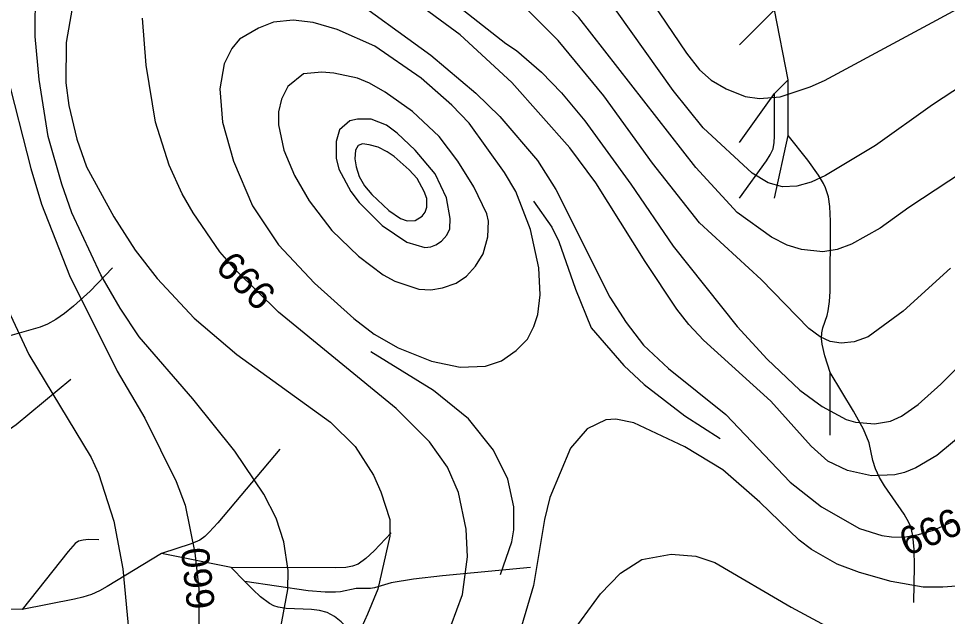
# Model space of a CAD drawing. Extents: x -709584 to -702006, y -1161789 to -1157496.
# Drawn here: x -705668.2 to -705334.9, y -1161184.5 to -1160970.1 of the extents above; entities that cross this region are included whole.
import ezdxf

# ---------------------------------------------------------------- set-up
doc = ezdxf.new("R2010")
doc.units = 0
for name, color, linetype in [('120_vrstevnice hlavní', 7, 'Continuous'), ('121_vrstevnice hlavní_popis', 7, 'Continuous'), ('122_vrstevnice základní', 7, 'Continuous'), ('124_vrstevnice doplňková', 7, 'Continuous'), ('411_akumulovaný odtok', 7, 'Continuous')]:
    doc.layers.add(name, color=color, linetype=linetype)

msp = doc.modelspace()

# ---------------------------------------------------------------- linework, layer by layer
at = {"layer": '120_vrstevnice hlavní'}
for points in [[(-705655.14, -1160898.85), (-705658.41, -1160902.99), (-705664.11, -1160911.96), (-705669.81, -1160925.5), (-705672.23, -1160934.05), (-705675.51, -1160951.15), (-705675.8, -1160959.7), (-705675.23, -1160972.52), (-705674.23, -1160981.07), (-705672.52, -1160989.62), (-705663.83, -1161023.82), (-705659.98, -1161036.65), (-705650.01, -1161062.29), (-705632.91, -1161096.49), (-705622.93, -1161113.45), (-705611.67, -1161136.11), (-705608.4, -1161144.66), (-705604.98, -1161161.76), (-705603.55, -1161174.58), (-705603.55, -1161187.41)], [(-705333.81, -1161059.59), (-705350.77, -1161074.98), (-705363.34, -1161084.2), (-705368.33, -1161086.07), (-705373, -1161086.52), (-705376.99, -1161085.95), (-705380.55, -1161084.24), (-705384.68, -1161081.25), (-705401.78, -1161063.72), (-705423.87, -1161043.34), (-705440.68, -1161021.97), (-705458.21, -1160997.75), (-705474.59, -1160977.94), (-705487.42, -1160965.11)], [(-705501.53, -1161054.46), (-705499.82, -1161048.33), (-705499.65, -1161042.73), (-705500.21, -1161040.07), (-705504.8, -1161030.38), (-705510.65, -1161021.26), (-705517.34, -1161012.42), (-705526.89, -1161003.45), (-705536.72, -1160996.46), (-705542.28, -1160993.19), (-705546.55, -1160991.48), (-705555.1, -1160989.62), (-705559.38, -1160989.34), (-705565.93, -1160989.91), (-705571.63, -1160994.47), (-705573.91, -1160999.03), (-705574.91, -1161003.59), (-705574.91, -1161008.15), (-705573.06, -1161017.27), (-705569.21, -1161026.39), (-705563.94, -1161035.51), (-705555.82, -1161046.05), (-705546.27, -1161055.31), (-705537.44, -1161062.01), (-705533.16, -1161064.29), (-705524.61, -1161067.14), (-705520.34, -1161067.43), (-705516.06, -1161066.71), (-705511.22, -1161065), (-705507.51, -1161062.44), (-705504.23, -1161058.88), (-705501.53, -1161054.46)], [(-705470.75, -1161191.97), (-705459.35, -1161176.43), (-705452.22, -1161169.02), (-705444.53, -1161164.04), (-705433.98, -1161162.18), (-705425.15, -1161162.9), (-705418.31, -1161165.18), (-705390.95, -1161181.14), (-705373.85, -1161190.4)]]:
    msp.add_lwpolyline(points, dxfattribs=at)
at = {"layer": '122_vrstevnice základní'}
for points in [[(-705604.69, -1160865.51), (-705612.96, -1160862.52), (-705620.65, -1160861.38), (-705625.78, -1160861.52), (-705633.48, -1160862.8), (-705638.61, -1160864.37), (-705643.74, -1160866.94), (-705651.43, -1160871.92), (-705660.69, -1160880.19), (-705671.38, -1160892.73), (-705679.64, -1160910.68), (-705682.64, -1160918.38), (-705687.77, -1160936.33), (-705690.76, -1160956.85), (-705692.9, -1160979.93), (-705691.33, -1161005.01), (-705687.94, -1161028.28), (-705675.37, -1161067.71), (-705664.54, -1161090.51), (-705642.17, -1161127.56), (-705639.6, -1161133.26), (-705634.05, -1161150.36), (-705630.77, -1161167.46), (-705628.63, -1161190.26)], [(-705315.43, -1161015.98), (-705348.77, -1161037.79), (-705359.03, -1161045.2), (-705369.29, -1161051.04), (-705374.42, -1161052.89), (-705379.55, -1161053.75), (-705387.25, -1161052.89), (-705392.38, -1161051.32), (-705398.08, -1161048.47), (-705410.33, -1161039.64), (-705425.15, -1161023.54), (-705467.19, -1160969.67), (-705485.42, -1160951.15), (-705493.69, -1160944.03), (-705506.37, -1160934.48), (-705535.44, -1160915.95), (-705547.55, -1160907.26), (-705584.17, -1160877.77), (-705592.44, -1160872.21), (-705604.69, -1160865.51)], [(-705646.02, -1160949.16), (-705651.15, -1160978.65), (-705651.23, -1160993.18), (-705650.18, -1161001.22), (-705647.3, -1161013.28), (-705643.88, -1161023.25), (-705634.05, -1161041.21), (-705626.35, -1161053.18), (-705618.51, -1161063.29), (-705605.26, -1161077.54), (-705589.87, -1161090.51), (-705556.24, -1161114.88), (-705547.41, -1161123.57), (-705540.85, -1161133.83), (-705538.29, -1161139.81), (-705535.01, -1161149.79), (-705535.01, -1161155.77), (-705539.29, -1161174.72), (-705542.99, -1161183.7), (-705548.41, -1161195.67)], [(-705450.66, -1160949.73), (-705428.57, -1160982.5), (-705423.87, -1160988.48), (-705419.73, -1160992.19), (-705414.32, -1160995.32), (-705407.48, -1160998.03), (-705402.35, -1160998.74), (-705394.94, -1160998.17), (-705384.11, -1160994.61), (-705378.98, -1160992.33), (-705323.55, -1160962.26)], [(-705575.34, -1161194.81), (-705571.63, -1161174.87), (-705571.49, -1161168.03), (-705573.06, -1161157.77), (-705575.77, -1161149.22), (-705580.18, -1161140.67), (-705590.58, -1161125.28), (-705605.69, -1161106.47), (-705624.93, -1161084.24), (-705631.77, -1161073.98), (-705638.75, -1161062.01), (-705649.15, -1161039.78), (-705652.71, -1161029.52), (-705657.56, -1161012.42), (-705660.83, -1160991.9), (-705662.26, -1160976.51), (-705662.12, -1160959.41)], [(-705551.97, -1160960.13), (-705520.33, -1160983.21), (-705504.09, -1160996.89), (-705495.54, -1161005.16), (-705482, -1161020.97), (-705475.45, -1161031.37), (-705456.07, -1161069.99)], [(-705314.57, -1160984.21), (-705340.22, -1161001.02), (-705360.74, -1161015.56), (-705378.7, -1161026.39), (-705383.83, -1161028.81), (-705388.96, -1161030.23), (-705394.09, -1161030.38), (-705399.21, -1161028.95), (-705404.92, -1161025.53), (-705422.58, -1161009.29), (-705433.27, -1160995.89), (-705453.36, -1160967.68), (-705459.49, -1160959.98)], [(-705491.27, -1160993.04), (-705509.79, -1160975.94), (-705528.17, -1160962.26)], [(-705510.08, -1160965.83), (-705493.4, -1160979.08), (-705489.56, -1160981.5), (-705480.58, -1160989.34), (-705473.45, -1160996.75), (-705465.05, -1161006.72), (-705448.52, -1161029.52), (-705433.27, -1161051.75), (-705410.33, -1161080.53), (-705399.64, -1161092.22), (-705387.82, -1161103.33), (-705379.84, -1161109.18), (-705371.29, -1161113.88), (-705367.87, -1161114.88), (-705361.03, -1161115.45), (-705355.33, -1161114.45), (-705351.34, -1161112.74), (-705345.35, -1161108.46), (-705337.23, -1161101.2), (-705320.99, -1161084.95)], [(-705515.06, -1161193.11), (-705508.95, -1161176.69), (-705507.08, -1161163.18), (-705507.65, -1161153.21), (-705510.36, -1161140.1), (-705514.35, -1161130.98), (-705520.76, -1161121.86), (-705532.73, -1161109.89), (-705574.91, -1161075.41), (-705590.16, -1161060.44), (-705596, -1161053.75), (-705605.55, -1161039.78), (-705609.54, -1161032.94), (-705614.24, -1161022.68), (-705619.08, -1161007.29), (-705622.5, -1160986.77), (-705623.74, -1160969.94)], [(-705582.18, -1160973.52), (-705588.97, -1160977.43), (-705591.7, -1160980.84), (-705594.43, -1160986.34), (-705596, -1160995.32), (-705595, -1161007.29), (-705591.16, -1161021.26), (-705584.32, -1161037.22), (-705574.91, -1161051.18), (-705562.09, -1161065), (-705547.98, -1161077.69), (-705540.57, -1161083.24), (-705532.02, -1161088.23), (-705520.05, -1161092.93), (-705509.79, -1161095.07), (-705500.67, -1161094.78), (-705494.97, -1161092.79), (-705489.67, -1161089.08), (-705485.6, -1161085.07), (-705483.29, -1161080.53), (-705481.86, -1161076.26), (-705481.01, -1161069.14), (-705481.58, -1161059.45), (-705484.57, -1161045.77), (-705489.84, -1161032.09), (-705493.83, -1161025.25), (-705506.51, -1161007.58), (-705512.78, -1161001.17), (-705523.76, -1160991.48), (-705540.43, -1160979.93), (-705553.96, -1160973.95), (-705562.51, -1160971.53), (-705569.64, -1160970.67), (-705576.76, -1160971.38), (-705582.18, -1160973.52)], [(-705321.13, -1161112.17), (-705338.66, -1161126.84), (-705346.21, -1161131.26), (-705350.34, -1161132.83), (-705353.76, -1161133.68), (-705362.17, -1161134.11), (-705370.72, -1161132.12), (-705377.84, -1161128.84), (-705383.83, -1161123.43), (-705398.22, -1161107.32), (-705422.44, -1161085.38), (-705427.71, -1161079.82), (-705431.99, -1161074.27), (-705443.39, -1161057.17), (-705461.06, -1161028.95), (-705470.46, -1161016.41), (-705491.27, -1160993.04)], [(-705536.15, -1161008.29), (-705541.71, -1161006.15), (-705546.63, -1161006.13), (-705549.4, -1161006.72), (-705553.11, -1161010), (-705554.25, -1161014.13), (-705554.25, -1161020.12), (-705553.25, -1161024.11), (-705548.98, -1161032.09), (-705545.98, -1161036.08), (-705537.72, -1161044.34), (-705528.89, -1161050.33), (-705522.47, -1161052.18), (-705520.33, -1161051.97), (-705518.48, -1161051.18), (-705516.49, -1161049.9), (-705514.51, -1161047.71), (-705513.5, -1161045.48), (-705513.35, -1161041.78), (-705514.64, -1161034.37), (-705518.77, -1161025.82), (-705525.89, -1161017.27), (-705532.31, -1161011.14), (-705536.15, -1161008.29)], [(-705536.01, -1161017.84), (-705539.21, -1161016.24), (-705542.36, -1161015.35), (-705544.86, -1161015.04), (-705546.41, -1161015.62), (-705547.27, -1161017.3), (-705547.58, -1161020.38), (-705547.12, -1161023.25), (-705546.03, -1161026.77), (-705544.13, -1161030.09), (-705541.5, -1161033.17), (-705535.3, -1161038.93), (-705531.17, -1161041.78), (-705528.73, -1161042.57), (-705525.89, -1161042.49), (-705523.4, -1161040.93), (-705522.27, -1161039.56), (-705521.71, -1161037.72), (-705521.76, -1161034.65), (-705522.62, -1161032.09), (-705525.24, -1161027.4), (-705528.03, -1161024.39), (-705533.39, -1161019.5), (-705536.01, -1161017.84)], [(-705456.07, -1161069.99), (-705450.23, -1161079.11), (-705443.96, -1161087.23), (-705434.98, -1161095.64), (-705414.46, -1161112.03), (-705391.38, -1161136.39), (-705380.12, -1161145.23), (-705366.44, -1161152.92), (-705358.46, -1161155.49), (-705354.95, -1161155.94), (-705350.48, -1161156.06), (-705345.24, -1161155.17), (-705339.94, -1161153.63), (-705332.37, -1161150.21)], [(-705318.56, -1161172.73), (-705336.52, -1161174.01), (-705343.64, -1161174.01), (-705355.04, -1161172.02), (-705366.44, -1161168.74), (-705374.42, -1161165.75), (-705383.68, -1161160.47), (-705388.1, -1161157.2), (-705402.21, -1161143.52), (-705415.46, -1161131.97), (-705429.14, -1161123.71), (-705447.38, -1161115.02), (-705453.93, -1161113.74), (-705457.5, -1161114.02), (-705464.21, -1161117.22), (-705470.18, -1161124.14), (-705477.59, -1161141.81), (-705479.44, -1161149.79), (-705483.43, -1161173.44), (-705487.7, -1161187.98)]]:
    msp.add_lwpolyline(points, dxfattribs=at)
at = {"layer": '124_vrstevnice doplňková'}
for points in [[(-705483.43, -1161035.63), (-705476.87, -1161044.91), (-705474.31, -1161050.04), (-705468.33, -1161067.14), (-705462.77, -1161080.96), (-705451.08, -1161094.5), (-705443.67, -1161101.34), (-705429.14, -1161112.59), (-705416.46, -1161120.72)], [(-705495.27, -1161169.52), (-705491.27, -1161157.77), (-705490.55, -1161153.49), (-705490.55, -1161145.23), (-705492.69, -1161135.25), (-705497.82, -1161124.85), (-705506.8, -1161113.59), (-705519.34, -1161103.48), (-705541.85, -1161089.65)]]:
    msp.add_lwpolyline(points, dxfattribs=at)
at = {"layer": '411_akumulovaný odtok'}
for p, q in [((-705409.49, -1160979.5), (-705396.99, -1160967)), ((-705391.99, -1160992), (-705396.99, -1160967)), ((-705396.99, -1160997), (-705391.99, -1160992)), ((-705391.99, -1161012), (-705391.99, -1160992)), ((-705409.49, -1161014.5), (-705396.99, -1160997)), ((-705396.99, -1161034.5), (-705391.99, -1161012)), ((-705376.99, -1161119.5), (-705376.99, -1161097)), ((-705591.99, -1161167), (-705616.99, -1161162)), ((-705586.99, -1161172), (-705591.99, -1161167))]:
    msp.add_line(p, q, dxfattribs=at)
for points in [[(-705409.49, -1161034.5), (-705399.79, -1161021.07), (-705398.46, -1161019.01), (-705397.44, -1161016.86), (-705397.02, -1161014.59), (-705396.9, -1161012.23), (-705396.99, -1160997)], [(-705376.99, -1161097), (-705378.94, -1161091.03), (-705379.82, -1161086.86), (-705380.03, -1161084.77), (-705379.98, -1161082.81), (-705379.66, -1161081.05), (-705378.09, -1161076.52), (-705377.71, -1161074.9), (-705377.25, -1161071.5), (-705377.03, -1161067.99), (-705376.85, -1161042.78), (-705377.1, -1161037.45), (-705377.58, -1161034.01), (-705378.6, -1161030.76), (-705379.35, -1161029.22), (-705381.14, -1161026.22), (-705385.04, -1161020.85), (-705391.99, -1161012)], [(-705634.49, -1161059.5), (-705642.6, -1161067.81), (-705648.58, -1161073.28), (-705651.74, -1161075.82), (-705654.87, -1161078.01), (-705657.86, -1161079.68), (-705660.51, -1161080.72), (-705671.39, -1161083.93)], [(-705346.99, -1161179.5), (-705346.75, -1161166.54), (-705346.81, -1161160.54), (-705347.29, -1161155.54), (-705348.08, -1161152.37), (-705348.73, -1161150.8), (-705350.42, -1161147.79), (-705357.48, -1161137.65), (-705359.31, -1161134.69), (-705360.76, -1161131.6), (-705361.63, -1161128.55), (-705363.03, -1161122.3), (-705365.01, -1161117.39), (-705368.56, -1161110.9), (-705376.99, -1161097)], [(-705649.49, -1161099.5), (-705669.07, -1161115.85), (-705673.04, -1161118.58), (-705675.76, -1161119.82), (-705677.16, -1161120.11), (-705679.89, -1161119.94), (-705687.15, -1161117.98), (-705690.36, -1161117.44), (-705693.65, -1161117.14), (-705701.96, -1161116.93), (-705705.26, -1161117.03), (-705708.47, -1161117.34), (-705710.09, -1161117.7), (-705711.82, -1161118.38), (-705715.11, -1161120.44), (-705718.09, -1161122.99), (-705721.99, -1161127)], [(-705574.49, -1161124.5), (-705596.74, -1161150.92), (-705599.79, -1161154.32), (-705601.43, -1161155.85), (-705603.23, -1161157.1), (-705606.24, -1161158.51), (-705616.99, -1161162)], [(-705534.49, -1161154.5), (-705540.66, -1161160.97), (-705543.61, -1161163.78), (-705546.34, -1161165.72), (-705548.43, -1161166.54), (-705550.77, -1161166.92), (-705554.45, -1161167.1), (-705591.99, -1161167)], [(-705639.49, -1161157), (-705643.18, -1161156.95), (-705645.08, -1161157.12), (-705646.69, -1161157.57), (-705647.88, -1161158.4), (-705650.43, -1161161.22), (-705666.99, -1161182)], [(-705616.99, -1161162), (-705636.41, -1161173.73), (-705639.22, -1161175.31), (-705642.11, -1161176.67), (-705645.12, -1161177.61), (-705648.21, -1161178.32), (-705666.99, -1161182)], [(-705484.49, -1161167), (-705516.08, -1161169.98), (-705526.53, -1161171.12), (-705534.47, -1161172.46), (-705540.55, -1161174.24), (-705541.89, -1161174.5), (-705547.13, -1161174.54), (-705552.67, -1161175.63), (-705554.46, -1161175.82), (-705558.25, -1161175.84), (-705564.25, -1161175.33), (-705586.99, -1161172)], [(-705524.49, -1161214.5), (-705549.07, -1161189.68), (-705552.5, -1161186.48), (-705554.89, -1161184.59), (-705557.46, -1161183.14), (-705560.21, -1161182.37), (-705563.15, -1161182.02), (-705572.21, -1161181.62), (-705575.12, -1161181.19), (-705576.63, -1161180.68), (-705578.24, -1161179.83), (-705581.42, -1161177.48), (-705584.22, -1161174.9), (-705586.99, -1161172)], [(-705666.99, -1161182), (-705704.16, -1161181.93), (-705711.24, -1161182.09), (-705713.98, -1161182.37), (-705716.58, -1161182.99), (-705722.46, -1161185.86), (-705725.17, -1161186.56), (-705730.34, -1161187), (-705736.99, -1161187)]]:
    msp.add_lwpolyline(points, dxfattribs=at)

# ---------------------------------------------------------------- texts
at = {"layer": '121_vrstevnice hlavní_popis'}
for s, rotation, p in [('666', 315.252, (-705598.05, -1161059.75)), ('666', 22.584, (-705349.46, -1161163.02)), ('660', 96.0832, (-705597.69, -1161181.45))]:
    msp.add_text(s, height=10, rotation=rotation, dxfattribs=at).set_placement(p)

doc.saveas('drawing.dxf')
